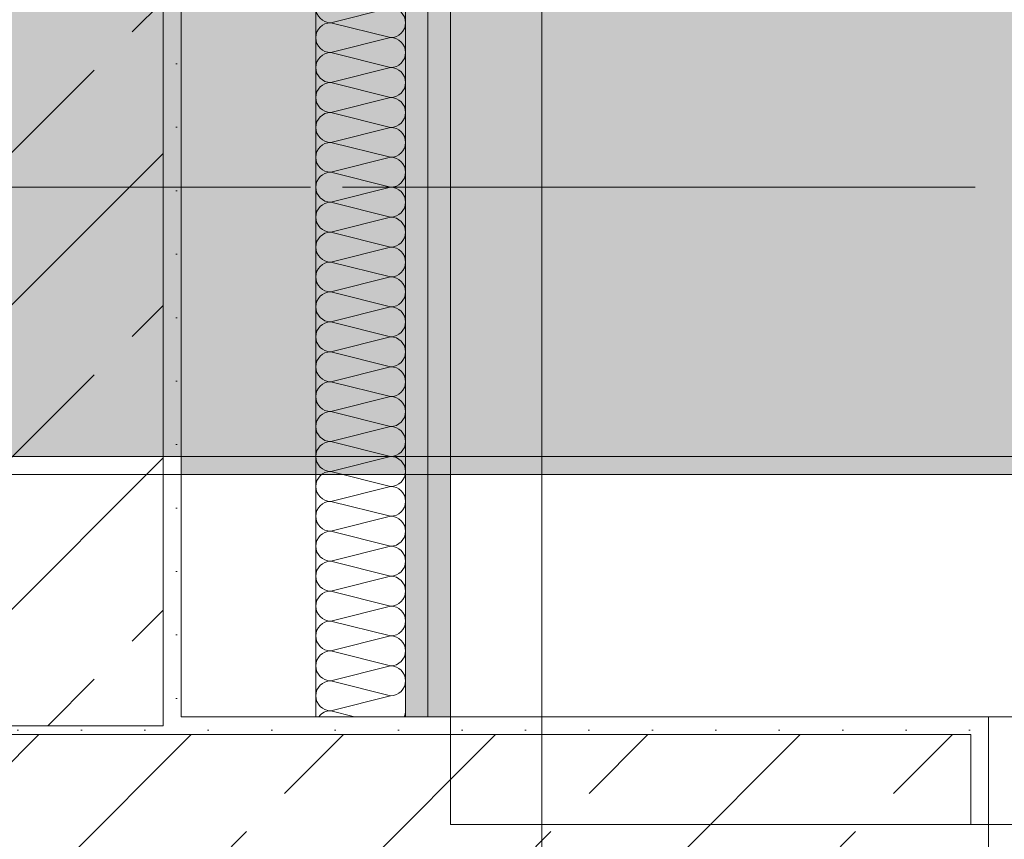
# Model space of a CAD drawing. Header units: metres. Extents: x -3.6 to 85.2, y -11 to 16.8.
# Tile 335 of 508: x 40.2 to 40.749, y 0.187 to 0.643. Entities that reach past the tile are written whole.
import ezdxf

# ---------------------------------------------------------------- set-up
doc = ezdxf.new("R2010")
doc.units = ezdxf.units.M
doc.header["$MEASUREMENT"] = 0
doc.linetypes.add('Achse', pattern=[0.2, 0.1, -0.05, 0, -0.05])
doc.linetypes.add('Strichlinie doppelt', pattern=[0.546806, 0.264583, -0.105833, 0.070556, -0.105833])
for name, color, linetype in [('154 - Bemaßung_ Beschriftung.Ausbau - Deckenspiegel', 7, 'Continuous'), ('451 - Universal.Achsen Raster', 7, 'Continuous'), ('604 - Struktur.Wand Aussen', 7, 'Continuous'), ('607 - Struktur.Stütze', 7, 'Continuous'), ('608 - Struktur.Träger', 7, 'Continuous'), ('Neubau_401 - Zone.Raum_ Raumbegrenzung_ Whg.', 7, 'Continuous'), ('Neubau_606 - Struktur.Wand Innen Ausbau', 7, 'Continuous'), ('Neubau_653 - Abdeckung.TB Verkofferung', 7, 'Continuous')]:
    doc.layers.add(name, color=color, linetype=linetype)
doc.styles.add('ERSTELLTER_STIL_2', font='txt')
doc.dimstyles.new('ERSTELLTER_STIL__1', dxfattribs={"dimtxt": 0.1, "dimasz": 0.0532, "dimexe": 0.18, "dimexo": 0.0625, "dimgap": 0, "dimtad": 1, "dimtih": 1, "dimtoh": 1, "dimzin": 0, "dimdsep": 46, "dimtxsty": 'ERSTELLTER_STIL_2', "dimblk": 'ARROWHEAD_2', "dimblk1": 'ARROWHEAD_2', "dimblk2": 'ARROWHEAD_2', "dimcen": 0.09, "dimse1": 1, "dimse2": 1, "dimclrd": 7, "dimclre": 7, "dimclrt": 7, "dimazin": 0, "dimtfac": 1, "dimtdec": 4, "dimtmove": 0, "dimatfit": 3, "dimfxl": 1, "dimtolj": 1, "dimtzin": 0, "dimarcsym": 0})
pattern_1 = [(45, (0, 0), (-0.08485281, 0.08485281), []), (45, (-0.04243, 0.04243), (-0.08485281, 0.08485281), [0.09, -0.03])]
pattern_2 = [(45, (0, 0), (-0.01767767, 0.01767767), [0, -0.025])]

# ---------------------------------------------------------------- blocks, each defined once
blk = doc.blocks.new('*X170')
at = {"layer": 'Neubau_606 - Struktur.Wand Innen Ausbau', "color": 7, "linetype": 'Continuous', "lineweight": 5}
for p, q in [((40.40669, 0.64999), (40.37336, 0.64165)), ((40.40669, 0.63332), (40.37336, 0.64165)), ((40.40669, 0.63332), (40.37336, 0.62499)), ((40.40669, 0.61665), (40.37336, 0.62499)), ((40.40669, 0.61665), (40.37336, 0.60832)), ((40.40669, 0.59999), (40.37336, 0.60832)), ((40.40669, 0.59999), (40.37336, 0.59165)), ((40.40669, 0.58332), (40.37336, 0.59165)), ((40.40669, 0.58332), (40.37336, 0.57499)), ((40.40669, 0.56665), (40.37336, 0.57499)), ((40.40669, 0.56665), (40.37336, 0.55832)), ((40.40669, 0.54999), (40.37336, 0.55832)), ((40.40669, 0.54999), (40.37336, 0.54165)), ((40.40669, 0.53332), (40.37336, 0.54165)), ((40.40669, 0.53332), (40.37336, 0.52499)), ((40.40669, 0.51665), (40.37336, 0.52499)), ((40.40669, 0.51665), (40.37336, 0.50832)), ((40.40669, 0.49999), (40.37336, 0.50832)), ((40.40669, 0.49999), (40.37336, 0.49165)), ((40.40669, 0.48332), (40.37336, 0.49165)), ((40.40669, 0.48332), (40.37336, 0.47499)), ((40.40669, 0.46665), (40.37336, 0.47499)), ((40.40669, 0.46665), (40.37336, 0.45832)), ((40.40669, 0.44999), (40.37336, 0.45832)), ((40.40669, 0.44999), (40.37336, 0.44165)), ((40.40669, 0.43332), (40.37336, 0.44165)), ((40.40669, 0.43332), (40.37336, 0.42499)), ((40.40669, 0.41665), (40.37336, 0.42499)), ((40.40669, 0.41665), (40.37336, 0.40832)), ((40.40669, 0.39999), (40.37336, 0.40832)), ((40.40669, 0.39999), (40.37336, 0.39165)), ((40.40669, 0.38332), (40.37336, 0.39165)), ((40.40669, 0.38332), (40.37336, 0.37499)), ((40.40669, 0.36665), (40.37336, 0.37499)), ((40.40669, 0.36665), (40.37336, 0.35832)), ((40.40669, 0.34999), (40.37336, 0.35832)), ((40.40669, 0.34999), (40.37336, 0.34165)), ((40.40669, 0.33332), (40.37336, 0.34165)), ((40.40669, 0.33332), (40.37336, 0.32499)), ((40.40669, 0.31665), (40.37336, 0.32499)), ((40.40669, 0.31665), (40.37336, 0.30832)), ((40.40669, 0.29999), (40.37336, 0.30832)), ((40.40669, 0.29999), (40.37336, 0.29165)), ((40.40669, 0.28332), (40.37336, 0.29165)), ((40.40669, 0.28332), (40.37336, 0.27499)), ((40.40669, 0.26665), (40.37336, 0.27499)), ((40.40669, 0.26665), (40.37336, 0.25832)), ((40.38664, 0.255), (40.37336, 0.25832))]:
    blk.add_line(p, q, dxfattribs=at)
for centre, start, end in [((40.37336, 0.64999), 180, 270), ((40.40669, 0.64165), 360, 90), ((40.37336, 0.63332), 90, 180), ((40.40669, 0.64165), 270, 360), ((40.37336, 0.63332), 180, 270), ((40.40669, 0.62499), 360, 90), ((40.37336, 0.61665), 90, 180), ((40.40669, 0.62499), 270, 360), ((40.37336, 0.61665), 180, 270), ((40.40669, 0.60832), 360, 90), ((40.37336, 0.59999), 90, 180), ((40.40669, 0.60832), 270, 360), ((40.37336, 0.59999), 180, 270), ((40.40669, 0.59165), 360, 90), ((40.37336, 0.58332), 90, 180), ((40.40669, 0.59165), 270, 360), ((40.37336, 0.58332), 180, 270), ((40.40669, 0.57499), 360, 90), ((40.37336, 0.56665), 90, 180), ((40.40669, 0.57499), 270, 360), ((40.37336, 0.56665), 180, 270), ((40.40669, 0.55832), 360, 90), ((40.37336, 0.54999), 90, 180), ((40.40669, 0.55832), 270, 360), ((40.37336, 0.54999), 180, 270), ((40.40669, 0.54165), 360, 90), ((40.37336, 0.53332), 90, 180), ((40.40669, 0.54165), 270, 360), ((40.37336, 0.53332), 180, 270), ((40.40669, 0.52499), 360, 90), ((40.37336, 0.51665), 90, 180), ((40.40669, 0.52499), 270, 360), ((40.37336, 0.51665), 180, 270), ((40.40669, 0.50832), 360, 90), ((40.37336, 0.49999), 90, 180), ((40.40669, 0.50832), 270, 360), ((40.37336, 0.49999), 180, 270), ((40.40669, 0.49165), 360, 90), ((40.37336, 0.48332), 90, 180), ((40.40669, 0.49165), 270, 360), ((40.37336, 0.48332), 180, 270), ((40.40669, 0.47499), 360, 90), ((40.37336, 0.46665), 90, 180), ((40.40669, 0.47499), 270, 360), ((40.37336, 0.46665), 180, 270), ((40.40669, 0.45832), 360, 90), ((40.37336, 0.44999), 90, 180), ((40.40669, 0.45832), 270, 360), ((40.37336, 0.44999), 180, 270), ((40.40669, 0.44165), 360, 90), ((40.37336, 0.43332), 90, 180), ((40.40669, 0.44165), 270, 360), ((40.37336, 0.43332), 180, 270), ((40.40669, 0.42499), 360, 90), ((40.37336, 0.41665), 90, 180), ((40.40669, 0.42499), 270, 360), ((40.37336, 0.41665), 180, 270), ((40.40669, 0.40832), 360, 90), ((40.37336, 0.39999), 90, 180), ((40.40669, 0.40832), 270, 360), ((40.37336, 0.39999), 180, 270), ((40.40669, 0.39165), 360, 90), ((40.37336, 0.38332), 90, 180), ((40.40669, 0.39165), 270, 360), ((40.37336, 0.38332), 180, 270), ((40.40669, 0.37499), 360, 90), ((40.37336, 0.36665), 90, 180), ((40.40669, 0.37499), 270, 360), ((40.37336, 0.36665), 180, 270), ((40.40669, 0.35832), 360, 90), ((40.37336, 0.34999), 90, 180), ((40.40669, 0.35832), 270, 360), ((40.37336, 0.34999), 180, 270), ((40.40669, 0.34165), 360, 90), ((40.37336, 0.33332), 90, 180), ((40.40669, 0.34165), 270, 360), ((40.37336, 0.33332), 180, 270), ((40.40669, 0.32499), 360, 90), ((40.37336, 0.31665), 90, 180), ((40.40669, 0.32499), 270, 360), ((40.37336, 0.31665), 180, 270), ((40.40669, 0.30832), 360, 90), ((40.37336, 0.29999), 90, 180), ((40.40669, 0.30832), 270, 360), ((40.37336, 0.29999), 180, 270), ((40.40669, 0.29165), 360, 90), ((40.37336, 0.28332), 90, 180), ((40.40669, 0.29165), 270, 360), ((40.37336, 0.28332), 180, 270), ((40.40669, 0.27499), 360, 90), ((40.37336, 0.26665), 90, 180), ((40.40669, 0.27499), 270, 360), ((40.37336, 0.26665), 180, 270), ((40.37336, 0.24999), 90, 143.0235), ((40.40669, 0.25832), 336.5149, 360)]:
    blk.add_arc(centre, 0.00833, start, end, dxfattribs=at)
blk = doc.blocks.new('*D211')
at = {"layer": '154 - Bemaßung_ Beschriftung.Ausbau - Deckenspiegel', "color": 7, "linetype": 'Continuous', "lineweight": 5}
for p, q in [((40.44003, -0.90386), (40.44003, -0.79886)), ((40.79253, -0.90386), (40.79253, -0.79886)), ((40.46023, -0.81636), (40.41982, -0.88636)), ((40.81273, -0.81636), (40.77232, -0.88636)), ((40.4058, -0.85136), (40.44003, -0.85136)), ((40.44003, -0.85136), (40.79253, -0.85136))]:
    blk.add_line(p, q, dxfattribs=at)
at = {"layer": '154 - Bemaßung_ Beschriftung.Ausbau - Deckenspiegel', "color": 7, "lineweight": 5, "insert": (40.4903, -0.83307), "char_height": 0.1, "attachment_point": 7, "style": 'ERSTELLTER_STIL_2'}
blk.add_mtext('\\A1;{\\pql;\\fArial|b0|i0|c0|p38;35\\fArial|b0|i0|c0|p38;\\A1{\\H.66x;\\S25^  ;}}', dxfattribs=at)
blk = doc.blocks.new('ARROWHEAD_2')
at = {"color": 0, "linetype": 'Continuous', "lineweight": 0}
for p, q in [((-0.378, -0.655), (0.378, 0.655)), ((0, 0), (-1, 0))]:
    blk.add_line(p, q, dxfattribs=at)
blk = doc.blocks.new('*D403')
at = {"layer": '154 - Bemaßung_ Beschriftung.Ausbau - Deckenspiegel', "color": 7, "linetype": 'Continuous', "lineweight": 5}
for p, q in [((40.44003, -1.10386), (40.44003, -0.99886)), ((40.79253, -1.10386), (40.79253, -0.99886)), ((40.46023, -1.01636), (40.41982, -1.08636)), ((40.81273, -1.01636), (40.77232, -1.08636)), ((40.4058, -1.05136), (40.44003, -1.05136)), ((40.44003, -1.05136), (40.79253, -1.05136))]:
    blk.add_line(p, q, dxfattribs=at)
at = {"layer": '154 - Bemaßung_ Beschriftung.Ausbau - Deckenspiegel', "color": 7, "lineweight": 5, "insert": (40.4903, -1.03307), "char_height": 0.1, "attachment_point": 7, "style": 'ERSTELLTER_STIL_2'}
blk.add_mtext('\\A1;{\\pql;\\fArial|b0|i0|c0|p38;35\\fArial|b0|i0|c0|p38;\\A1{\\H.66x;\\S25^  ;}}', dxfattribs=at)

msp = doc.modelspace()

# ---------------------------------------------------------------- hatches: boundary and pattern name
at = {"layer": '604 - Struktur.Wand Aussen', "linetype": 'Continuous', "lineweight": 0, "true_color": 0x000000}
h = msp.add_hatch(dxfattribs=at)
h.set_pattern_fill('Gips_0001', color=18, style=0, pattern_type=2)
h.set_pattern_definition(pattern_2)
h.paths.add_polyline_path([(40.28999, 0.245), (40.73, 0.245), (40.73, 0.255), (40.28999, 0.255)])
h = msp.add_hatch(dxfattribs=at)
h.set_pattern_fill('Gips_0001', color=18, style=0, pattern_type=2)
h.set_pattern_definition(pattern_2)
h.paths.add_polyline_path([(40.73, 0.255), (40.73, 0.195), (40.74, 0.195), (40.74, 0.255)])
h = msp.add_hatch(dxfattribs=at)
h.set_pattern_fill('Beton__Stahlbeton_0001', color=18, style=0, pattern_type=2)
h.set_pattern_definition(pattern_1)
h.paths.add_polyline_path([(39.55, 0.195), (39.54, 0.195), (39.54, 0.125), (39.55, 0.125), (39.58, 0.125), (39.58, 0.005), (40.7, 0.005), (40.7, 0.125), (40.73, 0.125), (40.74, 0.125), (40.74, 0.195), (40.73, 0.195), (40.73, 0.245), (39.55, 0.245)])
at = {"layer": '607 - Struktur.Stütze', "linetype": 'Continuous', "lineweight": 0, "true_color": 0x000000}
h = msp.add_hatch(dxfattribs=at)
h.set_pattern_fill('Gips_0001', color=18, style=0, pattern_type=2)
h.set_pattern_definition(pattern_2)
h.paths.add_polyline_path([(40.2, 0.69998), (40.27999, 0.69998), (40.27999, 0.255), (40.28999, 0.255), (40.28999, 0.70998), (40.2, 0.70998)])
h = msp.add_hatch(dxfattribs=at)
h.set_pattern_fill('Beton__Stahlbeton_0001', color=18, style=0, pattern_type=2)
h.set_pattern_definition(pattern_1)
h.paths.add_polyline_path([(39.97999, 0.24998), (40.27999, 0.24998), (40.27999, 0.69998), (39.97999, 0.69998)])
h = msp.add_hatch(dxfattribs=at)
h.set_pattern_fill('Gips_0001', color=18, style=0, pattern_type=2)
h.set_pattern_definition(pattern_2)
h.paths.add_polyline_path([(39.96999, 0.255), (39.96999, 0.245), (40.28999, 0.245), (40.28999, 0.255), (40.27999, 0.255), (40.27999, 0.24998), (39.97999, 0.24998), (39.97999, 0.255)])
at = {"layer": '608 - Struktur.Träger', "linetype": 'Continuous', "lineweight": 0, "true_color": 0x000000}
h = msp.add_hatch(dxfattribs=at)
h.set_pattern_fill('Beton__Stahlbeton_0001', color=18, style=0, pattern_type=2)
h.set_pattern_definition(pattern_1)
h.paths.add_polyline_path([(0.68999, 0.69998), (0.37999, 0.69998), (0.37999, 0.39998), (0.68999, 0.39998), (3.96999, 0.39998), (4.28999, 0.39998), (7.56999, 0.39998), (7.88999, 0.39998), (11.16999, 0.39998), (11.48999, 0.39998), (14.76999, 0.39998), (15.08999, 0.39998), (18.36999, 0.39998), (18.68999, 0.39998), (21.96999, 0.39998), (22.28999, 0.39998), (25.56999, 0.39998), (25.88999, 0.39998), (29.16999, 0.39998), (29.48999, 0.39998), (32.76999, 0.39998), (33.08999, 0.39998), (36.36999, 0.39998), (36.68999, 0.39998), (39.96999, 0.39998), (40.28999, 0.39998), (43.56999, 0.39998), (43.88999, 0.39998), (47.16999, 0.39998), (47.48999, 0.39998), (50.76999, 0.39998), (51.08999, 0.39998), (51.79999, 0.39998), (51.96999, 0.39998), (54.36999, 0.39998), (54.68999, 0.39998), (57.96999, 0.39998), (58.28999, 0.39998), (61.56999, 0.39998), (61.87999, 0.39998), (61.87999, 0.69998), (61.56999, 0.69998), (58.28999, 0.69998), (57.96999, 0.69998), (54.68999, 0.69998), (54.36999, 0.69998), (51.96999, 0.69998), (51.79999, 0.69998), (51.08999, 0.69998), (50.76999, 0.69998), (47.48999, 0.69998), (47.15998, 0.69998), (43.88999, 0.69998), (43.56999, 0.69998), (40.28999, 0.69998), (39.935, 0.69998), (36.68999, 0.69998), (36.36999, 0.69998), (33.08999, 0.69998), (32.76999, 0.69998), (29.48999, 0.69998), (29.16999, 0.69998), (25.88999, 0.69998), (25.56999, 0.69998), (22.28999, 0.69998), (21.96999, 0.69998), (18.68999, 0.69998), (18.36999, 0.69998), (15.08999, 0.69998), (14.76999, 0.69998), (11.48999, 0.69998), (11.16999, 0.69998), (7.88999, 0.69998), (7.56999, 0.69998), (4.28999, 0.69998), (3.96999, 0.69998)])
h = msp.add_hatch(dxfattribs=at)
h.set_pattern_fill('Gips_0001', color=18, style=0, pattern_type=2)
h.set_pattern_definition(pattern_2)
h.paths.add_polyline_path([(40.28999, 0.39998), (40.28999, 0.38998), (43.56999, 0.38998), (43.56999, 0.39998)])
at = {"layer": 'Neubau_606 - Struktur.Wand Innen Ausbau', "linetype": 'Continuous', "lineweight": 0, "true_color": 0x000000}
h = msp.add_hatch(dxfattribs=at)
h.set_pattern_fill('Gips_0001', color=18, style=0, pattern_type=2)
h.set_pattern_definition(pattern_2)
h.paths.add_polyline_path([(40.42753, 0.255), (40.42753, 3.81), (40.41503, 3.81), (40.41502, 0.255)])
h = msp.add_hatch(dxfattribs=at)
h.set_pattern_fill('Gips_0001', color=18, style=0, pattern_type=2)
h.set_pattern_definition(pattern_2)
h.paths.add_polyline_path([(40.44003, 0.255), (40.44003, 3.81), (40.42753, 3.81), (40.42753, 0.255)])

# ---------------------------------------------------------------- linework, layer by layer
at = {"layer": '451 - Universal.Achsen Raster', "color": 160, "linetype": 'Strichlinie doppelt', "lineweight": 9, "true_color": 0x3232ff}
msp.add_line((64.93503, 0.54998), (-3.175, 0.54998), dxfattribs=at)
at = {"layer": '604 - Struktur.Wand Aussen', "color": 7, "linetype": 'Continuous', "lineweight": 5}
for p, q in [((40.73, 0.255), (40.74, 0.255)), ((40.74, 0.245), (40.74, 0.255)), ((40.74, 0.195), (40.74, 0.245)), ((40.73, 0.195), (40.74, 0.195))]:
    msp.add_line(p, q, dxfattribs=at)
at = {"layer": '604 - Struktur.Wand Aussen', "color": 7, "linetype": 'Continuous', "lineweight": 13}
for p, q in [((41.94, 0.255), (40.74, 0.255)), ((40.73, 0.245), (39.55, 0.245)), ((40.73, 0.245), (40.73, 0.195)), ((40.74, 0.125), (40.74, 0.195))]:
    msp.add_line(p, q, dxfattribs=at)
at = {"layer": '604 - Struktur.Wand Aussen', "color": 7, "linetype": 'Continuous', "lineweight": 5, "flags": 128}
msp.add_lwpolyline([(40.73, 0.255), (40.28999, 0.255)], dxfattribs=at)
at = {"layer": '607 - Struktur.Stütze', "color": 7, "linetype": 'Continuous', "lineweight": 5, "flags": 128}
msp.add_lwpolyline([(40.28999, 0.255), (40.28999, 0.70998), (40.2, 0.70998)], dxfattribs=at)
at = {"layer": '607 - Struktur.Stütze', "color": 7, "linetype": 'Continuous', "lineweight": 13, "flags": 128}
msp.add_lwpolyline([(39.97999, 0.24998), (40.27999, 0.24998), (40.27999, 0.69998), (39.97999, 0.69998)], close=True, dxfattribs=at)
at = {"layer": '608 - Struktur.Träger', "color": 7, "linetype": 'Achse', "lineweight": 9}
msp.add_line((0.37999, 0.54998), (61.87999, 0.54998), dxfattribs=at)
at = {"layer": '608 - Struktur.Träger', "color": 7, "linetype": 'Continuous', "lineweight": 5}
for p in [(40.28999, 0.39998), (43.56999, 0.38998)]:
    msp.add_line(p, (40.28999, 0.38998), dxfattribs=at)
at = {"layer": '608 - Struktur.Träger', "color": 7, "linetype": 'Continuous', "lineweight": 13}
msp.add_line((0.37999, 0.38998), (61.87999, 0.38998), dxfattribs=at)
at = {"layer": '608 - Struktur.Träger', "color": 7, "linetype": 'Continuous', "lineweight": 13, "flags": 128}
msp.add_lwpolyline([(61.87999, 0.39998), (61.56999, 0.39998), (58.28999, 0.39998), (57.96999, 0.39998), (54.68999, 0.39998), (54.36999, 0.39998), (51.96999, 0.39998), (51.79999, 0.39998), (51.08999, 0.39998), (50.76999, 0.39998), (47.48999, 0.39998), (47.16999, 0.39998), (43.88999, 0.39998), (43.56999, 0.39998), (40.28999, 0.39998), (39.96999, 0.39998), (36.68999, 0.39998), (36.36999, 0.39998), (33.08999, 0.39998), (32.76999, 0.39998), (29.48999, 0.39998)], dxfattribs=at)
at = {"layer": 'Neubau_401 - Zone.Raum_ Raumbegrenzung_ Whg.', "color": 1, "linetype": 'Continuous', "lineweight": 9}
msp.add_line((40.49098, -1.30852), (40.49098, 4.39381), dxfattribs=at)
at = {"layer": 'Neubau_606 - Struktur.Wand Innen Ausbau', "color": 1, "linetype": 'Continuous', "lineweight": 5}
for p, q in [((40.41502, 0.255), (40.41503, 3.81)), ((40.42753, 0.255), (40.42753, 3.81))]:
    msp.add_line(p, q, dxfattribs=at)
at = {"layer": 'Neubau_606 - Struktur.Wand Innen Ausbau', "color": 1, "linetype": 'Continuous', "lineweight": 5, "flags": 128}
for points in [[(40.36503, 3.81), (40.36503, 0.255)], [(40.44003, 0.255), (40.44003, 3.81)], [(40.36503, 0.255), (40.44003, 0.255)]]:
    msp.add_lwpolyline(points, dxfattribs=at)
at = {"layer": 'Neubau_653 - Abdeckung.TB Verkofferung', "color": 1, "linetype": 'Continuous', "lineweight": 9}
for q in [(40.44003, 0.74948), (43.54499, 0.19498)]:
    msp.add_line((40.44003, 0.19498), q, dxfattribs=at)

# ---------------------------------------------------------------- block references
at = {"layer": 'Neubau_606 - Struktur.Wand Innen Ausbau', "color": 1, "lineweight": 13}
msp.add_blockref('*X170', (0, 0), dxfattribs=at)

# ---------------------------------------------------------------- dimensions: what is measured, and where the dimension line sits
at = {"layer": '154 - Bemaßung_ Beschriftung.Ausbau - Deckenspiegel', "color": 7, "linetype": 'Continuous', "lineweight": 5}
for base, picture, middle in [((40.79253, -0.85136), '*D211', (40.73972, -0.78136)), ((40.79253, -1.05136), '*D403', (40.73972, -0.98136))]:
    dim = msp.add_linear_dim(base=base, p1=(40.44003, 0.74948), p2=(40.79253, 0.74948), dimstyle='ERSTELLTER_STIL__1', dxfattribs=at)
    dim.commit()
    dim.dimension.update_dxf_attribs({"geometry": picture, "text_midpoint": middle, "dimtype": 160})

doc.saveas('drawing.dxf')
